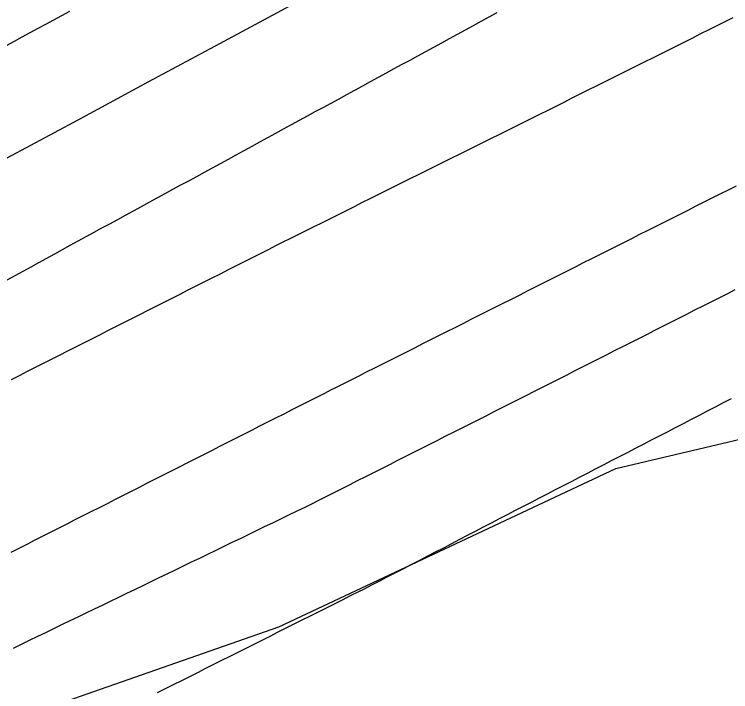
# Model space of a CAD drawing. Extents: x 1901471 to 1963503, y 756461 to 799997.
# Drawn here: x 1928499.8 to 1928579.4, y 772468.4 to 772543.7 of the extents above; entities that cross this region are included whole.
import ezdxf

# ---------------------------------------------------------------- set-up
doc = ezdxf.new("R2010")
doc.units = 0
for name, color, linetype in [('RD_EX_H2O', 7, 'Continuous'), ('RD_EX_Road', 7, 'Continuous'), ('RD_EX_VEG', 7, 'Continuous'), ('RD_HC_Cl', 7, 'Continuous')]:
    doc.layers.add(name, color=color, linetype=linetype)

msp = doc.modelspace()

# ---------------------------------------------------------------- linework, layer by layer
at = {"layer": 'RD_EX_H2O'}
msp.add_lwpolyline([(1928515.72, 772468.28), (1928516.61, 772468.73), (1928517.5, 772469.18), (1928518.4, 772469.63), (1928519.29, 772470.08), (1928520.18, 772470.53), (1928521.08, 772470.98), (1928521.97, 772471.43), (1928522.86, 772471.87), (1928523.76, 772472.32), (1928524.65, 772472.77), (1928525.54, 772473.22), (1928526.43, 772473.67), (1928527.33, 772474.12), (1928528.22, 772474.57), (1928529.11, 772475.02), (1928530.01, 772475.47), (1928530.9, 772475.91), (1928531.79, 772476.36), (1928532.69, 772476.81), (1928533.58, 772477.26), (1928533.58, 772477.26), (1928534.47, 772477.71), (1928535.37, 772478.16), (1928536.26, 772478.61), (1928537.15, 772479.06), (1928538.05, 772479.51), (1928538.61, 772479.79), (1928539.5, 772480.25), (1928540.39, 772480.71), (1928541.28, 772481.17), (1928542.16, 772481.63), (1928543.05, 772482.09), (1928543.94, 772482.55), (1928544.83, 772483.01), (1928545.72, 772483.47), (1928546.6, 772483.93), (1928547.49, 772484.39), (1928548.38, 772484.86), (1928549.27, 772485.32), (1928550.15, 772485.78), (1928551.04, 772486.24), (1928551.93, 772486.7), (1928552.82, 772487.16), (1928553.7, 772487.62), (1928554.59, 772488.08), (1928555.48, 772488.54), (1928556.37, 772489), (1928557.25, 772489.46), (1928558.14, 772489.92), (1928559.03, 772490.38), (1928559.92, 772490.84), (1928560.81, 772491.3), (1928561.69, 772491.76), (1928562.58, 772492.22), (1928563.47, 772492.68), (1928564.36, 772493.14), (1928565.24, 772493.6), (1928566.13, 772494.06), (1928567.02, 772494.52), (1928567.91, 772494.98), (1928568.79, 772495.44), (1928569.68, 772495.9), (1928570.57, 772496.36), (1928571.46, 772496.82), (1928572.34, 772497.28), (1928573.23, 772497.74), (1928574.12, 772498.2), (1928575.01, 772498.66), (1928575.89, 772499.12), (1928576.78, 772499.58), (1928577.67, 772500.05), (1928578.56, 772500.51), (1928579.45, 772500.97)], dxfattribs=at)
at = {"layer": 'RD_EX_Road'}
for points in [[(1928498.93, 772540.2), (1928499.81, 772540.67), (1928500.69, 772541.15), (1928501.57, 772541.63), (1928502.45, 772542.11), (1928503.32, 772542.58), (1928504.2, 772543.06), (1928505.08, 772543.54), (1928505.96, 772544.02)], [(1928553.38, 772543.82), (1928552.5, 772543.34), (1928551.62, 772542.86), (1928550.75, 772542.38), (1928549.87, 772541.9), (1928548.99, 772541.43), (1928548.11, 772540.95), (1928547.24, 772540.47), (1928546.36, 772539.99), (1928545.48, 772539.51), (1928544.6, 772539.03), (1928543.73, 772538.55), (1928542.85, 772538.07), (1928541.97, 772537.59), (1928541.09, 772537.12), (1928540.21, 772536.64), (1928539.34, 772536.16), (1928538.46, 772535.68), (1928537.58, 772535.2), (1928536.7, 772534.72), (1928535.83, 772534.24), (1928534.95, 772533.76), (1928534.07, 772533.28), (1928533.19, 772532.81), (1928532.32, 772532.33), (1928531.44, 772531.85), (1928530.56, 772531.37), (1928529.68, 772530.89), (1928528.8, 772530.41), (1928527.93, 772529.93), (1928527.05, 772529.45), (1928526.17, 772528.97), (1928525.29, 772528.5), (1928524.42, 772528.02), (1928523.54, 772527.54), (1928522.66, 772527.06), (1928521.78, 772526.58), (1928520.9, 772526.1), (1928520.03, 772525.62), (1928519.15, 772525.14), (1928518.27, 772524.67), (1928517.39, 772524.19), (1928516.52, 772523.71), (1928515.64, 772523.23), (1928514.76, 772522.75), (1928513.88, 772522.27), (1928513.01, 772521.79), (1928512.13, 772521.31), (1928511.25, 772520.83), (1928510.37, 772520.36), (1928509.49, 772519.88), (1928508.62, 772519.4), (1928507.74, 772518.92), (1928506.86, 772518.44), (1928505.98, 772517.96), (1928505.11, 772517.48), (1928504.25, 772517.01), (1928503.37, 772516.53), (1928502.5, 772516.05), (1928501.62, 772515.56), (1928500.75, 772515.08), (1928499.87, 772514.6), (1928498.99, 772514.12)], [(1928499.49, 772503.09), (1928500.38, 772503.54), (1928501.28, 772504), (1928502.17, 772504.45), (1928503.06, 772504.9), (1928503.95, 772505.35), (1928504.84, 772505.8), (1928505.74, 772506.25), (1928506.63, 772506.71), (1928507.52, 772507.16), (1928508.41, 772507.61), (1928509.3, 772508.06), (1928510.2, 772508.51), (1928511.09, 772508.96), (1928511.98, 772509.42), (1928512.87, 772509.87), (1928513.76, 772510.32), (1928514.66, 772510.77), (1928515.55, 772511.22), (1928516.44, 772511.67), (1928517.33, 772512.12), (1928518.23, 772512.58), (1928519.12, 772513.03), (1928520.01, 772513.48), (1928520.9, 772513.93), (1928521.79, 772514.38), (1928522.69, 772514.83), (1928523.58, 772515.29), (1928524.47, 772515.74), (1928525.36, 772516.19), (1928526.25, 772516.64), (1928527.15, 772517.09), (1928528.04, 772517.54), (1928528.93, 772518), (1928529.82, 772518.45), (1928530.44, 772518.76), (1928531.33, 772519.2), (1928532.23, 772519.65), (1928533.12, 772520.09), (1928534.02, 772520.54), (1928534.91, 772520.99), (1928535.81, 772521.43), (1928536.7, 772521.88), (1928537.6, 772522.32), (1928538.49, 772522.77), (1928539.39, 772523.22), (1928540.28, 772523.66), (1928541.18, 772524.11), (1928542.07, 772524.55), (1928542.97, 772525), (1928543.86, 772525.45), (1928544.76, 772525.89), (1928545.65, 772526.34), (1928546.55, 772526.78), (1928547.44, 772527.23), (1928548.34, 772527.68), (1928549.23, 772528.12), (1928550.13, 772528.57), (1928551.02, 772529.01), (1928551.92, 772529.46), (1928552.81, 772529.91), (1928553.71, 772530.35), (1928554.6, 772530.8), (1928555.5, 772531.24), (1928556.39, 772531.69), (1928557.29, 772532.14), (1928558.18, 772532.58), (1928559.08, 772533.03), (1928559.97, 772533.47), (1928560.87, 772533.92), (1928561.76, 772534.37), (1928562.66, 772534.81), (1928563.55, 772535.26), (1928564.45, 772535.7), (1928565.34, 772536.15), (1928566.23, 772536.6), (1928567.13, 772537.04), (1928568.02, 772537.49), (1928568.92, 772537.94), (1928569.81, 772538.38), (1928570.71, 772538.83), (1928571.6, 772539.27), (1928572.5, 772539.72), (1928573.39, 772540.17), (1928574.29, 772540.61), (1928575.18, 772541.06), (1928576.07, 772541.52), (1928576.96, 772541.97), (1928577.86, 772542.42), (1928578.75, 772542.87), (1928579.64, 772543.32)], [(1928579.97, 772524.58), (1928579.08, 772524.13), (1928578.18, 772523.68), (1928577.29, 772523.23), (1928576.4, 772522.78), (1928575.5, 772522.33), (1928574.61, 772521.88), (1928573.72, 772521.43), (1928572.83, 772520.98), (1928571.93, 772520.53), (1928571.04, 772520.08), (1928570.15, 772519.63), (1928569.25, 772519.18), (1928568.36, 772518.73), (1928567.47, 772518.28), (1928566.58, 772517.83), (1928565.68, 772517.38), (1928564.79, 772516.93), (1928563.9, 772516.48), (1928563, 772516.03), (1928562.11, 772515.58), (1928561.22, 772515.13), (1928560.32, 772514.68), (1928559.43, 772514.23), (1928558.54, 772513.78), (1928557.65, 772513.33), (1928556.75, 772512.88), (1928555.86, 772512.43), (1928554.97, 772511.98), (1928554.07, 772511.53), (1928553.18, 772511.08), (1928552.29, 772510.63), (1928551.4, 772510.18), (1928550.5, 772509.73), (1928549.61, 772509.28), (1928548.72, 772508.83), (1928547.82, 772508.38), (1928546.93, 772507.93), (1928546.04, 772507.48), (1928545.15, 772507.03), (1928544.25, 772506.58), (1928543.36, 772506.13), (1928542.47, 772505.68), (1928541.57, 772505.23), (1928540.68, 772504.78), (1928539.79, 772504.33), (1928538.9, 772503.88), (1928538, 772503.43), (1928537.11, 772502.98), (1928536.22, 772502.53), (1928535.32, 772502.08), (1928535.07, 772501.95), (1928534.17, 772501.5), (1928533.28, 772501.05), (1928532.39, 772500.59), (1928531.5, 772500.14), (1928530.61, 772499.69), (1928529.72, 772499.24), (1928528.82, 772498.78), (1928527.93, 772498.33), (1928527.04, 772497.88), (1928526.15, 772497.43), (1928525.26, 772496.97), (1928524.37, 772496.52), (1928523.47, 772496.07), (1928522.58, 772495.62), (1928521.69, 772495.16), (1928520.8, 772494.71), (1928519.91, 772494.26), (1928519.02, 772493.81), (1928518.12, 772493.35), (1928517.23, 772492.9), (1928516.34, 772492.45), (1928515.45, 772492), (1928514.56, 772491.54), (1928513.67, 772491.09), (1928512.77, 772490.64), (1928511.88, 772490.19), (1928510.99, 772489.73), (1928510.1, 772489.28), (1928509.21, 772488.83), (1928508.32, 772488.38), (1928507.42, 772487.92), (1928506.53, 772487.47), (1928505.64, 772487.02), (1928504.75, 772486.57), (1928503.86, 772486.11), (1928502.97, 772485.66), (1928502.07, 772485.21), (1928501.18, 772484.76), (1928500.29, 772484.3), (1928499.4, 772483.85)], [(1928579.82, 772513.03), (1928578.93, 772512.57), (1928578.04, 772512.12), (1928577.15, 772511.67), (1928576.26, 772511.22), (1928575.36, 772510.77), (1928574.47, 772510.32), (1928573.58, 772509.86), (1928572.69, 772509.41), (1928571.8, 772508.96), (1928570.9, 772508.51), (1928570.01, 772508.06), (1928569.12, 772507.61), (1928568.23, 772507.15), (1928567.34, 772506.7), (1928566.44, 772506.25), (1928565.55, 772505.8), (1928564.66, 772505.35), (1928563.77, 772504.9), (1928562.88, 772504.44), (1928561.99, 772503.99), (1928561.09, 772503.54), (1928560.2, 772503.09), (1928559.31, 772502.64), (1928558.42, 772502.19), (1928557.53, 772501.73), (1928556.63, 772501.28), (1928555.74, 772500.83), (1928554.85, 772500.38), (1928553.96, 772499.93), (1928553.07, 772499.48), (1928552.17, 772499.02), (1928551.28, 772498.57), (1928550.39, 772498.12), (1928549.5, 772497.67), (1928548.61, 772497.22), (1928547.71, 772496.77), (1928546.82, 772496.31), (1928545.93, 772495.86), (1928545.04, 772495.41), (1928544.15, 772494.96), (1928543.26, 772494.51), (1928542.36, 772494.06), (1928541.47, 772493.6), (1928540.58, 772493.15), (1928539.69, 772492.7), (1928538.8, 772492.25), (1928537.9, 772491.8), (1928537.01, 772491.35), (1928536.12, 772490.89), (1928535.23, 772490.44), (1928534.34, 772489.99), (1928533.44, 772489.54), (1928532.97, 772489.3), (1928532.07, 772488.86), (1928531.17, 772488.43), (1928530.27, 772487.99), (1928529.37, 772487.56), (1928528.47, 772487.12), (1928527.57, 772486.69), (1928526.67, 772486.25), (1928525.77, 772485.82), (1928524.87, 772485.38), (1928523.97, 772484.95), (1928523.07, 772484.51), (1928522.17, 772484.08), (1928521.27, 772483.64), (1928520.36, 772483.2), (1928519.46, 772482.77), (1928518.56, 772482.33), (1928517.66, 772481.9), (1928516.76, 772481.46), (1928515.86, 772481.03), (1928514.96, 772480.59), (1928514.06, 772480.16), (1928513.16, 772479.72), (1928512.26, 772479.29), (1928511.36, 772478.85), (1928510.46, 772478.42), (1928509.56, 772477.98), (1928508.66, 772477.55), (1928507.76, 772477.11), (1928506.86, 772476.68), (1928505.96, 772476.24), (1928505.06, 772475.81), (1928504.16, 772475.37), (1928503.26, 772474.94), (1928502.36, 772474.5), (1928501.46, 772474.07), (1928500.56, 772473.63), (1928499.66, 772473.19)]]:
    msp.add_lwpolyline(points, dxfattribs=at)
at = {"layer": 'RD_EX_VEG'}
msp.add_lwpolyline([(1928327.88, 772345.87), (1928325.4, 772355.55), (1928325.39, 772370.52), (1928330.96, 772378.45), (1928351.76, 772391.49), (1928397.91, 772414.22), (1928457.78, 772441.22), (1928499.54, 772465.22), (1928529.18, 772475.59), (1928566.62, 772493.18), (1928592.33, 772499.26)], dxfattribs=at)
at = {"layer": 'RD_HC_Cl'}
for centre, radius, start, end in [((1933934.019, 762479.741), 11482.379, 112.0131601, 122.8458902), ((1933920.665, 762509.144), 11420.505, 112.014247, 122.8463779), ((1933910.025, 762523.402), 11373.858, 112.013249, 123.5418878)]:
    msp.add_arc(centre, radius, start, end, dxfattribs=at)

doc.saveas('drawing.dxf')
